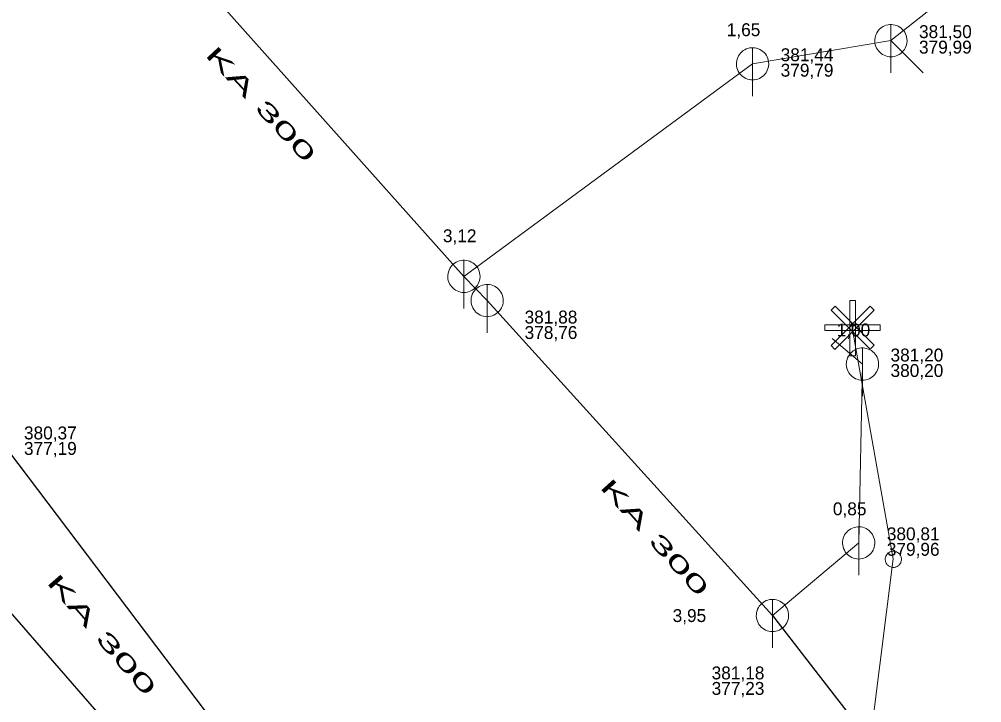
# Model space of a CAD drawing. Extents: x -809028 to -807737, y -990545 to -989489.
# Drawn here: x -807927.8 to -807868.1, y -990237.2 to -990194.9 of the extents above; entities that cross this region are included whole.
import ezdxf

# ---------------------------------------------------------------- set-up
doc = ezdxf.new("R2010")
doc.units = 0
doc.header["$LTSCALE"] = 0.32
for name, color, linetype, lineweight in [('1', 7, 'Continuous', 13), ('11', 7, 'Continuous', 13), ('12', 7, 'Continuous', 13), ('13', 7, 'Continuous', 13), ('14', 7, 'Continuous', 25), ('17', 7, 'Continuous', 25), ('22', 7, 'Continuous', 13), ('23', 7, 'Continuous', 13)]:
    doc.layers.add(name, color=color, linetype=linetype, lineweight=lineweight)

msp = doc.modelspace()

# ---------------------------------------------------------------- linework, layer by layer
at = {"layer": '11'}
for p, q in [((-807868.593, -990192.098), (-807873.752, -990196.206)), ((-807900.232, -990210.816), (-807882.331, -990197.64)), ((-807877.392, -990214.667), (-807875.518, -990216.254)), ((-807875.518, -990216.254), (-807875.749, -990227.339)), ((-807875.749, -990227.339), (-807881.1, -990231.838))]:
    msp.add_line(p, q, dxfattribs=at)
msp.add_lwpolyline([(-807871.742, -990198.21), (-807873.752, -990196.206), (-807882.331, -990197.64)], dxfattribs=at)
at = {"layer": '12'}
for points in [[(-807875.039, -990212.672), (-807874.791, -990212.92), (-807877.22, -990215.349), (-807877.467, -990215.101)], [(-807877.458, -990212.911), (-807877.211, -990212.663), (-807874.782, -990215.092), (-807875.029, -990215.34)], [(-807876.305, -990212.308), (-807875.955, -990212.308), (-807875.955, -990215.743), (-807876.305, -990215.743)], [(-807874.421, -990213.817), (-807874.421, -990214.167), (-807877.856, -990214.167), (-807877.856, -990213.817)]]:
    msp.add_lwpolyline(points, close=True, dxfattribs=at)
at = {"layer": '13'}
msp.add_line((-807873.622, -990228.333), (-807876.21, -990213.647), dxfattribs=at)
msp.add_lwpolyline([(-807876.162, -990248.738), (-807876.125, -990248.37), (-807873.622, -990228.333)], dxfattribs=at)
at = {"layer": '14'}
for p, q in [((-807922.971, -990185.363), (-807900.232, -990210.816)), ((-807900.232, -990210.816), (-807898.791, -990212.317)), ((-807929.141, -990220.804), (-807913.853, -990240.947))]:
    msp.add_line(p, q, dxfattribs=at)
msp.add_lwpolyline([(-807898.791, -990212.317), (-807881.1, -990231.838), (-807873.019, -990242.278), (-807856.393, -990236.921)], dxfattribs=at)
at = {"layer": '17'}
msp.add_lwpolyline([(-807903.127, -990263.702), (-807903.857, -990262.642), (-807912.682, -990249.831), (-807913.265, -990248.997), (-807933.984, -990225.173), (-807955.859, -990200.033), (-807965.127, -990190.002), (-807971.857, -990183.267)], dxfattribs=at)
at = {"layer": '22'}
for p, q in [((-807873.752, -990198.206), (-807873.751, -990195.206)), ((-807882.331, -990199.64), (-807882.33, -990196.64)), ((-807900.232, -990212.816), (-807900.231, -990209.816)), ((-807898.791, -990214.317), (-807898.79, -990211.317)), ((-807875.518, -990218.254), (-807875.517, -990215.254)), ((-807875.749, -990229.339), (-807875.748, -990226.339)), ((-807881.1, -990233.838), (-807881.099, -990230.838))]:
    msp.add_line(p, q, dxfattribs=at)
for points in [[(-807872.752, -990196.206), (-807872.757, -990196.097), (-807872.775, -990195.989), (-807872.805, -990195.883), (-807872.845, -990195.782), (-807872.897, -990195.685), (-807872.959, -990195.595), (-807873.031, -990195.512), (-807873.111, -990195.438), (-807873.199, -990195.372), (-807873.293, -990195.317), (-807873.393, -990195.272), (-807873.498, -990195.239), (-807873.605, -990195.217), (-807873.714, -990195.207), (-807873.824, -990195.209), (-807873.932, -990195.223), (-807874.039, -990195.248), (-807874.142, -990195.285), (-807874.24, -990195.334), (-807874.332, -990195.392), (-807874.418, -990195.461), (-807874.495, -990195.538), (-807874.564, -990195.624), (-807874.623, -990195.716), (-807874.671, -990195.814), (-807874.708, -990195.917), (-807874.734, -990196.024), (-807874.748, -990196.132), (-807874.751, -990196.242), (-807874.741, -990196.351), (-807874.72, -990196.458), (-807874.686, -990196.562), (-807874.642, -990196.662), (-807874.587, -990196.757), (-807874.521, -990196.845), (-807874.447, -990196.925), (-807874.364, -990196.997), (-807874.274, -990197.059), (-807874.178, -990197.111), (-807874.076, -990197.152), (-807873.971, -990197.182), (-807873.863, -990197.2), (-807873.753, -990197.206), (-807873.644, -990197.2), (-807873.536, -990197.182), (-807873.431, -990197.153), (-807873.329, -990197.112), (-807873.232, -990197.06), (-807873.142, -990196.998), (-807873.059, -990196.927), (-807872.984, -990196.847), (-807872.919, -990196.759), (-807872.863, -990196.665), (-807872.819, -990196.565), (-807872.785, -990196.461), (-807872.763, -990196.353), (-807872.753, -990196.244)], [(-807881.331, -990197.64), (-807881.336, -990197.531), (-807881.354, -990197.423), (-807881.384, -990197.317), (-807881.424, -990197.216), (-807881.476, -990197.119), (-807881.538, -990197.029), (-807881.61, -990196.946), (-807881.69, -990196.872), (-807881.778, -990196.806), (-807881.872, -990196.751), (-807881.972, -990196.706), (-807882.077, -990196.673), (-807882.184, -990196.651), (-807882.293, -990196.641), (-807882.403, -990196.643), (-807882.511, -990196.657), (-807882.618, -990196.682), (-807882.721, -990196.719), (-807882.819, -990196.768), (-807882.911, -990196.826), (-807882.997, -990196.895), (-807883.074, -990196.972), (-807883.143, -990197.058), (-807883.202, -990197.15), (-807883.25, -990197.248), (-807883.287, -990197.351), (-807883.313, -990197.458), (-807883.327, -990197.566), (-807883.33, -990197.676), (-807883.32, -990197.785), (-807883.299, -990197.892), (-807883.265, -990197.996), (-807883.221, -990198.096), (-807883.166, -990198.191), (-807883.1, -990198.279), (-807883.026, -990198.359), (-807882.943, -990198.431), (-807882.853, -990198.493), (-807882.757, -990198.545), (-807882.655, -990198.586), (-807882.55, -990198.616), (-807882.442, -990198.634), (-807882.332, -990198.64), (-807882.223, -990198.634), (-807882.115, -990198.616), (-807882.01, -990198.587), (-807881.908, -990198.546), (-807881.811, -990198.494), (-807881.721, -990198.432), (-807881.638, -990198.361), (-807881.563, -990198.281), (-807881.498, -990198.193), (-807881.442, -990198.099), (-807881.398, -990197.999), (-807881.364, -990197.895), (-807881.342, -990197.787), (-807881.332, -990197.678)], [(-807899.232, -990210.816), (-807899.237, -990210.707), (-807899.255, -990210.599), (-807899.285, -990210.493), (-807899.325, -990210.392), (-807899.377, -990210.295), (-807899.439, -990210.205), (-807899.511, -990210.122), (-807899.591, -990210.048), (-807899.679, -990209.982), (-807899.773, -990209.927), (-807899.873, -990209.882), (-807899.978, -990209.849), (-807900.085, -990209.827), (-807900.194, -990209.817), (-807900.304, -990209.819), (-807900.412, -990209.833), (-807900.519, -990209.858), (-807900.622, -990209.895), (-807900.72, -990209.944), (-807900.812, -990210.002), (-807900.898, -990210.071), (-807900.975, -990210.148), (-807901.044, -990210.234), (-807901.103, -990210.326), (-807901.151, -990210.424), (-807901.188, -990210.527), (-807901.214, -990210.634), (-807901.228, -990210.742), (-807901.231, -990210.852), (-807901.221, -990210.961), (-807901.2, -990211.068), (-807901.166, -990211.172), (-807901.122, -990211.272), (-807901.067, -990211.367), (-807901.001, -990211.455), (-807900.927, -990211.535), (-807900.844, -990211.607), (-807900.754, -990211.669), (-807900.658, -990211.721), (-807900.556, -990211.762), (-807900.451, -990211.792), (-807900.343, -990211.81), (-807900.233, -990211.816), (-807900.124, -990211.81), (-807900.016, -990211.792), (-807899.911, -990211.763), (-807899.809, -990211.722), (-807899.712, -990211.67), (-807899.622, -990211.608), (-807899.539, -990211.537), (-807899.464, -990211.457), (-807899.399, -990211.369), (-807899.343, -990211.275), (-807899.299, -990211.175), (-807899.265, -990211.071), (-807899.243, -990210.963), (-807899.233, -990210.854)], [(-807897.791, -990212.317), (-807897.796, -990212.208), (-807897.814, -990212.1), (-807897.844, -990211.994), (-807897.884, -990211.893), (-807897.936, -990211.796), (-807897.998, -990211.706), (-807898.07, -990211.623), (-807898.15, -990211.549), (-807898.238, -990211.483), (-807898.332, -990211.428), (-807898.432, -990211.383), (-807898.537, -990211.35), (-807898.644, -990211.328), (-807898.753, -990211.318), (-807898.863, -990211.32), (-807898.971, -990211.334), (-807899.078, -990211.359), (-807899.181, -990211.396), (-807899.279, -990211.445), (-807899.371, -990211.503), (-807899.457, -990211.572), (-807899.534, -990211.649), (-807899.603, -990211.735), (-807899.662, -990211.827), (-807899.71, -990211.925), (-807899.747, -990212.028), (-807899.773, -990212.135), (-807899.787, -990212.243), (-807899.79, -990212.353), (-807899.78, -990212.462), (-807899.759, -990212.569), (-807899.725, -990212.673), (-807899.681, -990212.773), (-807899.626, -990212.868), (-807899.56, -990212.956), (-807899.486, -990213.036), (-807899.403, -990213.108), (-807899.313, -990213.17), (-807899.217, -990213.222), (-807899.115, -990213.263), (-807899.01, -990213.293), (-807898.902, -990213.311), (-807898.792, -990213.317), (-807898.683, -990213.311), (-807898.575, -990213.293), (-807898.47, -990213.264), (-807898.368, -990213.223), (-807898.271, -990213.171), (-807898.181, -990213.109), (-807898.098, -990213.038), (-807898.023, -990212.958), (-807897.958, -990212.87), (-807897.902, -990212.776), (-807897.858, -990212.676), (-807897.824, -990212.572), (-807897.802, -990212.464), (-807897.792, -990212.355)], [(-807874.518, -990216.254), (-807874.523, -990216.145), (-807874.541, -990216.037), (-807874.571, -990215.931), (-807874.611, -990215.83), (-807874.663, -990215.733), (-807874.725, -990215.643), (-807874.797, -990215.56), (-807874.877, -990215.486), (-807874.965, -990215.42), (-807875.059, -990215.365), (-807875.159, -990215.32), (-807875.264, -990215.287), (-807875.371, -990215.265), (-807875.48, -990215.255), (-807875.59, -990215.257), (-807875.698, -990215.271), (-807875.805, -990215.296), (-807875.908, -990215.333), (-807876.006, -990215.382), (-807876.098, -990215.44), (-807876.184, -990215.509), (-807876.261, -990215.586), (-807876.33, -990215.672), (-807876.389, -990215.764), (-807876.437, -990215.862), (-807876.474, -990215.965), (-807876.5, -990216.072), (-807876.514, -990216.18), (-807876.517, -990216.29), (-807876.507, -990216.399), (-807876.486, -990216.506), (-807876.452, -990216.61), (-807876.408, -990216.71), (-807876.353, -990216.805), (-807876.287, -990216.893), (-807876.213, -990216.973), (-807876.13, -990217.045), (-807876.04, -990217.107), (-807875.944, -990217.159), (-807875.842, -990217.2), (-807875.737, -990217.23), (-807875.629, -990217.248), (-807875.519, -990217.254), (-807875.41, -990217.248), (-807875.302, -990217.23), (-807875.197, -990217.201), (-807875.095, -990217.16), (-807874.998, -990217.108), (-807874.908, -990217.046), (-807874.825, -990216.975), (-807874.75, -990216.895), (-807874.685, -990216.807), (-807874.629, -990216.713), (-807874.585, -990216.613), (-807874.551, -990216.509), (-807874.529, -990216.401), (-807874.519, -990216.292)], [(-807874.749, -990227.339), (-807874.754, -990227.23), (-807874.772, -990227.122), (-807874.802, -990227.016), (-807874.842, -990226.915), (-807874.894, -990226.818), (-807874.956, -990226.728), (-807875.028, -990226.645), (-807875.108, -990226.571), (-807875.196, -990226.505), (-807875.29, -990226.45), (-807875.39, -990226.405), (-807875.495, -990226.372), (-807875.602, -990226.35), (-807875.711, -990226.34), (-807875.821, -990226.342), (-807875.929, -990226.356), (-807876.036, -990226.381), (-807876.139, -990226.418), (-807876.237, -990226.467), (-807876.329, -990226.525), (-807876.415, -990226.594), (-807876.492, -990226.671), (-807876.561, -990226.757), (-807876.62, -990226.849), (-807876.668, -990226.947), (-807876.705, -990227.05), (-807876.731, -990227.157), (-807876.745, -990227.265), (-807876.748, -990227.375), (-807876.738, -990227.484), (-807876.717, -990227.591), (-807876.683, -990227.695), (-807876.639, -990227.795), (-807876.584, -990227.89), (-807876.518, -990227.978), (-807876.444, -990228.058), (-807876.361, -990228.13), (-807876.271, -990228.192), (-807876.175, -990228.244), (-807876.073, -990228.285), (-807875.968, -990228.315), (-807875.86, -990228.333), (-807875.75, -990228.339), (-807875.641, -990228.333), (-807875.533, -990228.315), (-807875.428, -990228.286), (-807875.326, -990228.245), (-807875.229, -990228.193), (-807875.139, -990228.131), (-807875.056, -990228.06), (-807874.981, -990227.98), (-807874.916, -990227.892), (-807874.86, -990227.798), (-807874.816, -990227.698), (-807874.782, -990227.594), (-807874.76, -990227.486), (-807874.75, -990227.377)], [(-807880.1, -990231.838), (-807880.105, -990231.729), (-807880.123, -990231.621), (-807880.153, -990231.515), (-807880.193, -990231.414), (-807880.245, -990231.317), (-807880.307, -990231.227), (-807880.379, -990231.144), (-807880.459, -990231.07), (-807880.547, -990231.004), (-807880.641, -990230.949), (-807880.741, -990230.904), (-807880.846, -990230.871), (-807880.953, -990230.849), (-807881.062, -990230.839), (-807881.172, -990230.841), (-807881.28, -990230.855), (-807881.387, -990230.88), (-807881.49, -990230.917), (-807881.588, -990230.966), (-807881.68, -990231.024), (-807881.766, -990231.093), (-807881.843, -990231.17), (-807881.912, -990231.256), (-807881.971, -990231.348), (-807882.019, -990231.446), (-807882.056, -990231.549), (-807882.082, -990231.656), (-807882.096, -990231.764), (-807882.099, -990231.874), (-807882.089, -990231.983), (-807882.068, -990232.09), (-807882.034, -990232.194), (-807881.99, -990232.294), (-807881.935, -990232.389), (-807881.869, -990232.477), (-807881.795, -990232.557), (-807881.712, -990232.629), (-807881.622, -990232.691), (-807881.526, -990232.743), (-807881.424, -990232.784), (-807881.319, -990232.814), (-807881.211, -990232.832), (-807881.101, -990232.838), (-807880.992, -990232.832), (-807880.884, -990232.814), (-807880.779, -990232.785), (-807880.677, -990232.744), (-807880.58, -990232.692), (-807880.49, -990232.63), (-807880.407, -990232.559), (-807880.332, -990232.479), (-807880.267, -990232.391), (-807880.211, -990232.297), (-807880.167, -990232.197), (-807880.133, -990232.093), (-807880.111, -990231.985), (-807880.101, -990231.876)]]:
    msp.add_lwpolyline(points, close=True, dxfattribs=at)
at = {"layer": '23'}
for points in [[(-807873.545, -990227.861), (-807873.598, -990227.858), (-807873.651, -990227.86), (-807873.701, -990227.869), (-807873.752, -990227.882), (-807873.801, -990227.9), (-807873.848, -990227.924), (-807873.892, -990227.952), (-807873.932, -990227.984), (-807873.97, -990228.021), (-807874.003, -990228.061), (-807874.033, -990228.105), (-807874.057, -990228.152), (-807874.076, -990228.2), (-807874.089, -990228.25), (-807874.099, -990228.301), (-807874.102, -990228.355), (-807874.1, -990228.406), (-807874.091, -990228.459), (-807874.079, -990228.508), (-807874.061, -990228.558), (-807874.036, -990228.605), (-807874.008, -990228.649), (-807873.975, -990228.69), (-807873.939, -990228.728), (-807873.899, -990228.76), (-807873.854, -990228.789), (-807873.809, -990228.813), (-807873.76, -990228.832), (-807873.709, -990228.846), (-807873.658, -990228.855), (-807873.606, -990228.858), (-807873.553, -990228.856), (-807873.501, -990228.848), (-807873.451, -990228.836), (-807873.403, -990228.816), (-807873.356, -990228.793), (-807873.311, -990228.765), (-807873.27, -990228.732), (-807873.233, -990228.695)], [(-807873.233, -990228.695), (-807873.2, -990228.656), (-807873.171, -990228.611), (-807873.146, -990228.566), (-807873.128, -990228.516), (-807873.115, -990228.466), (-807873.105, -990228.415), (-807873.103, -990228.363), (-807873.104, -990228.31), (-807873.112, -990228.258), (-807873.126, -990228.208), (-807873.144, -990228.158), (-807873.166, -990228.112), (-807873.196, -990228.068), (-807873.227, -990228.027), (-807873.264, -990227.99), (-807873.305, -990227.956), (-807873.349, -990227.927), (-807873.395, -990227.903), (-807873.444, -990227.885), (-807873.494, -990227.871), (-807873.545, -990227.861), (-807873.598, -990227.858), (-807873.651, -990227.86), (-807873.701, -990227.869), (-807873.752, -990227.882), (-807873.801, -990227.9), (-807873.848, -990227.924), (-807873.892, -990227.952), (-807873.932, -990227.984), (-807873.97, -990228.021), (-807874.003, -990228.061), (-807874.033, -990228.105), (-807874.057, -990228.152), (-807874.076, -990228.2), (-807874.089, -990228.25), (-807874.099, -990228.301), (-807874.102, -990228.355), (-807874.1, -990228.406), (-807874.091, -990228.459)], [(-807874.091, -990228.459), (-807874.079, -990228.508), (-807874.061, -990228.558), (-807874.036, -990228.605), (-807874.008, -990228.649), (-807873.975, -990228.69), (-807873.939, -990228.728), (-807873.899, -990228.76), (-807873.854, -990228.789), (-807873.809, -990228.813), (-807873.76, -990228.832), (-807873.709, -990228.846), (-807873.658, -990228.855), (-807873.606, -990228.858), (-807873.553, -990228.856), (-807873.501, -990228.848), (-807873.451, -990228.836), (-807873.403, -990228.816), (-807873.356, -990228.793), (-807873.311, -990228.765), (-807873.27, -990228.732), (-807873.233, -990228.695), (-807873.2, -990228.656), (-807873.171, -990228.611), (-807873.146, -990228.566), (-807873.128, -990228.516), (-807873.115, -990228.466), (-807873.105, -990228.415), (-807873.103, -990228.363), (-807873.104, -990228.31), (-807873.112, -990228.258), (-807873.126, -990228.208), (-807873.144, -990228.158), (-807873.166, -990228.112), (-807873.196, -990228.068), (-807873.227, -990228.027), (-807873.264, -990227.99), (-807873.305, -990227.956), (-807873.349, -990227.927), (-807873.395, -990227.903)], [(-807873.395, -990227.903), (-807873.444, -990227.885), (-807873.494, -990227.871), (-807873.545, -990227.861)]]:
    msp.add_lwpolyline(points, dxfattribs=at)

# ---------------------------------------------------------------- texts
at = {"layer": '1'}
for s, p in [('1,65', (-807883.931, -990195.928)), ('3,12', (-807901.535, -990208.701)), ('1,00', (-807877.117, -990214.542)), ('0,85', (-807877.349, -990225.627)), ('3,95', (-807887.287, -990232.245))]:
    msp.add_text(s, height=0.8, dxfattribs=at).set_placement(p)
for rotation, width, p in [(313, 2.1, (-807916.336, -990197.112)), (312, 2.1, (-807891.859, -990223.899)), (311, 2.15, (-807926.164, -990229.794))]:
    msp.add_text('KA 300', height=1, rotation=rotation, dxfattribs=dict(at, width=width)).set_placement(p)
at = {"layer": '14'}
for s, p in [('381,50', (-807872.009, -990196.046)), ('381,44', (-807880.588, -990197.479)), ('379,99', (-807872.009, -990197.006)), ('379,79', (-807880.588, -990198.439)), ('381,88', (-807896.468, -990213.74)), ('378,76', (-807896.468, -990214.7)), ('381,20', (-807873.775, -990216.093)), ('380,20', (-807873.775, -990217.053)), ('380,37', (-807927.514, -990220.923)), ('377,19', (-807927.514, -990221.883)), ('380,81', (-807874.006, -990227.178)), ('379,96', (-807874.006, -990228.138)), ('381,18', (-807884.869, -990235.799)), ('377,23', (-807884.869, -990236.759))]:
    msp.add_text(s, height=0.8, dxfattribs=at).set_placement(p)

doc.saveas('drawing.dxf')
